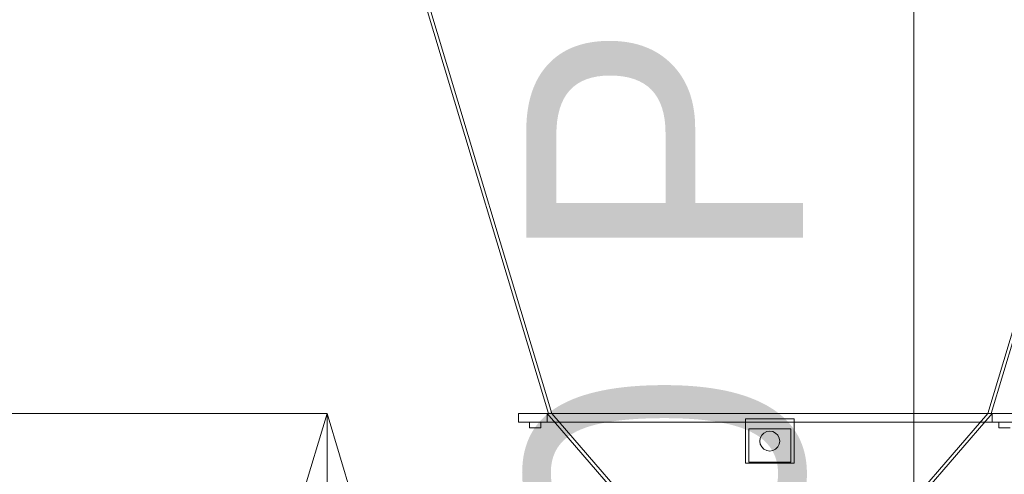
# Model space of a CAD drawing. Header units: millimetres. Extents: x -4738 to 65662, y -68080 to 6847.
# Tile 921 of 1056: x 24172 to 25062, y 2275 to 2686. Entities that reach past the tile are written whole.
import ezdxf

# ---------------------------------------------------------------- set-up
doc = ezdxf.new("R2010")
doc.units = ezdxf.units.MM
for name, color, linetype, lineweight in [('COTAS_O', 1, 'Continuous', 0), ('COTAS_P', 1, 'Continuous', 0), ('lateral_briquetadora', 7, 'Continuous', 0)]:
    doc.layers.add(name, color=color, linetype=linetype, lineweight=lineweight)
doc.dimstyles.new('R19_100', dxfattribs={"dimtxt": 250, "dimasz": 150, "dimexe": 150, "dimexo": 80, "dimgap": 100, "dimtad": 1, "dimtih": 1, "dimtoh": 1, "dimdsep": 46, "dimcen": 0.09, "dimadec": 0, "dimazin": 0, "dimtfac": 1, "dimtdec": 4, "dimtofl": 0, "dimtmove": 0, "dimatfit": 3, "dimfxl": 1, "dimtolj": 1, "dimtzin": 0, "dimarcsym": 0})

# ---------------------------------------------------------------- blocks, each defined once
blk = doc.blocks.new('DIM_R30_4')
at = {"layer": 'COTAS_P'}
for p, q in [((15248.37, 1279.09), (24311.82, 4109.09)), ((24311.82, 4109.09), (24155.23, 4107.34)), ((24311.82, 4109.09), (24182.05, 4021.43)), ((24580.07, 3250), (24311.82, 4109.09)), ((15248.37, 1279.09), (15378.14, 1366.76)), ((15248.37, 1279.09), (15404.97, 1280.85)), ((15516.62, 420), (15248.37, 1279.09))]:
    blk.add_line(p, q, dxfattribs=at)
blk.add_text('9495 P', height=250, rotation=17.34062, dxfattribs=at).set_placement((19750.29, 2789.55))
blk = doc.blocks.new('DIM_R30_6')
at = {"layer": 'COTAS_P'}
for p, q in [((24580.07, 3250), (24980.07, 3250)), ((24980.07, 3250), (24935.07, 3100)), ((24980.07, 0), (24980.07, 3250)), ((24980.07, 3250), (25025.07, 3100)), ((24980.07, 0), (24935.07, 150)), ((24980.07, 0), (25025.07, 150)), ((24580.07, 0), (24980.07, 0))]:
    blk.add_line(p, q, dxfattribs=at)
blk.add_text('3250 P', height=250, rotation=90, dxfattribs=at).set_placement((24880.07, 1625))
blk = doc.blocks.new('DIM_R30_7')
at = {"layer": 'COTAS_P'}
for p, q in [((24250.07, 2141), (24400.07, 2186)), ((26750.07, 2141), (26600.07, 2186)), ((24250.07, 1241), (24250.07, 2141)), ((24250.07, 2141), (26750.07, 2141)), ((24250.07, 2141), (24400.07, 2096)), ((26750.07, 2141), (26600.07, 2096)), ((26750.07, 1241), (26750.07, 2141))]:
    blk.add_line(p, q, dxfattribs=at)
blk.add_text('2500 P', height=250, dxfattribs=at).set_placement((25500.07, 2241))
blk = doc.blocks.new('DIM_R30_27')
at = {"layer": 'COTAS_O'}
for p, q in [((23750.07, 2330), (24450.07, 2330)), ((24450.07, 2330), (24405.07, 2180)), ((24450.07, 0), (24450.07, 2330)), ((24450.07, 2330), (24495.07, 2180)), ((24450.07, 0), (24405.07, 150)), ((24450.07, 0), (24495.07, 150)), ((23750.07, 0), (24450.07, 0))]:
    blk.add_line(p, q, dxfattribs=at)
blk.add_text('2330 O', height=250, rotation=90, dxfattribs=at).set_placement((24350.07, 1165))

msp = doc.modelspace()

# ---------------------------------------------------------------- linework, layer by layer
at = {"layer": 'lateral_briquetadora'}
for p, q in [((24500.067, 2830), (24650.067, 2330)), ((24653.067, 2330), (24503.067, 2830)), ((25047.067, 2330), (25197.067, 2830)), ((25050.067, 2330), (25200.067, 2830)), ((24623.067, 2330), (25077.067, 2330)), ((24623.067, 2330), (24623.067, 2322)), ((24623.067, 2330), (24649.067, 2330)), ((24623.067, 2322), (25077.067, 2322)), ((24623.067, 2322), (24649.067, 2322)), ((24633.067, 2322), (24643.067, 2322)), ((24633.067, 2322), (24633.067, 2317)), ((24643.067, 2317), (24643.067, 2322)), ((24731.067, 2235), (24649.067, 2330)), ((24653.067, 2330), (24649.067, 2330)), ((24649.067, 2322), (24649.067, 2330)), ((24650.067, 2330), (25050.067, 2330)), ((24650.067, 2330), (24653.067, 2330)), ((24653.067, 2330), (24735.067, 2235)), ((24653.067, 2330), (25047.067, 2330)), ((24828.067, 2325), (24872.067, 2325)), ((24828.067, 2325), (24828.067, 2285)), ((24872.067, 2285), (24872.067, 2325)), ((25047.067, 2330), (24965.067, 2235)), ((24969.067, 2235), (25051.067, 2330)), ((25050.067, 2330), (25047.067, 2330)), ((25047.067, 2330), (25051.067, 2330)), ((25051.067, 2330), (25077.067, 2330)), ((25051.067, 2330), (25051.067, 2322)), ((25051.067, 2322), (25077.067, 2322)), ((25057.067, 2322), (25067.067, 2322)), ((25057.067, 2322), (25057.067, 2317)), ((24633.067, 2317), (24643.067, 2317)), ((24831.067, 2316), (24869.067, 2316)), ((24831.067, 2316), (24831.067, 2286)), ((24844.777, 2312.281), (24847.286, 2313.56)), ((24847.286, 2313.56), (24850.067, 2314)), ((24850.067, 2314), (24852.849, 2313.56)), ((24852.849, 2313.56), (24855.358, 2312.281)), ((24869.067, 2286), (24869.067, 2316)), ((25057.067, 2317), (25067.067, 2317)), ((24841.067, 2305), (24841.508, 2307.781)), ((24841.508, 2302.219), (24841.067, 2305)), ((24841.508, 2307.781), (24842.786, 2310.29)), ((24842.786, 2310.29), (24844.777, 2312.281)), ((24855.358, 2312.281), (24857.349, 2310.29)), ((24857.349, 2310.29), (24858.627, 2307.781)), ((24858.627, 2307.781), (24859.067, 2305)), ((24859.067, 2305), (24858.627, 2302.219)), ((24842.786, 2299.71), (24841.508, 2302.219)), ((24844.777, 2297.719), (24842.786, 2299.71)), ((24847.286, 2296.44), (24844.777, 2297.719)), ((24850.067, 2296), (24847.286, 2296.44)), ((24852.849, 2296.44), (24850.067, 2296)), ((24855.358, 2297.719), (24852.849, 2296.44)), ((24857.349, 2299.71), (24855.358, 2297.719)), ((24858.627, 2302.219), (24857.349, 2299.71)), ((24828.067, 2285), (24872.067, 2285)), ((24831.067, 2286), (24869.067, 2286))]:
    msp.add_line(p, q, dxfattribs=at)

# ---------------------------------------------------------------- dimensions: what is measured, and where the dimension line sits
at = {"layer": 'COTAS_O'}
dim = msp.add_aligned_dim(p1=(23750.067, 0), p2=(23750.067, 2330), distance=-700, text='<> O', dimstyle='R19_100', dxfattribs=at)
dim.commit()
dim.dimension.update_dxf_attribs({"geometry": 'DIM_R30_27', "text_midpoint": (24450.067, 1165)})
at = {"layer": 'COTAS_P'}
for p1, p2, distance, picture, middle in [((15516.618, 420), (24580.067, 3250), 900, 'DIM_R30_4', (19780.096, 2694.095)), ((24580.067, 0), (24580.067, 3250), -400, 'DIM_R30_6', (24980.067, 1625)), ((24250.067, 1241), (26750.067, 1241), 900, 'DIM_R30_7', (25500.067, 2141))]:
    dim = msp.add_aligned_dim(p1=p1, p2=p2, distance=distance, text='<> P', dimstyle='R19_100', dxfattribs=at)
    dim.commit()
    dim.dimension.update_dxf_attribs({"geometry": picture, "text_midpoint": middle})

doc.saveas('drawing.dxf')
